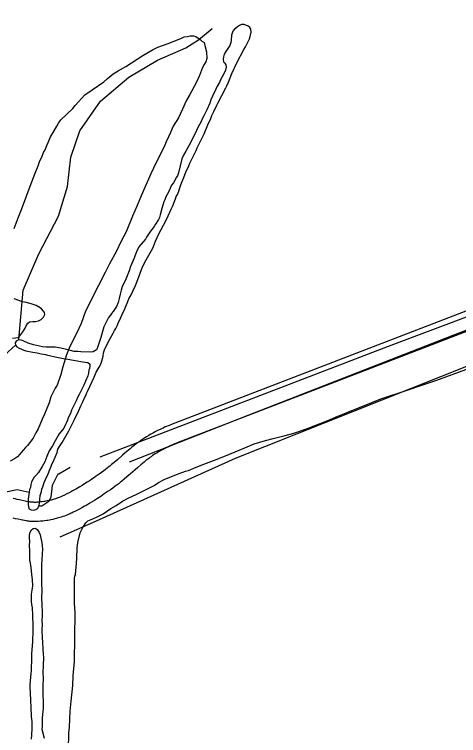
# Model space of a CAD drawing. Extents: x 3161564 to 3199464, y 849354 to 874788.
# Drawn here: x 3171214 to 3171907, y 858293 to 859418 of the extents above; entities that cross this region are included whole.
import ezdxf

# ---------------------------------------------------------------- set-up
doc = ezdxf.new("R2010")
doc.units = 0
for name, color, linetype in [('V-ROAD-CNTR', 7, 'Continuous'), ('V-SITE-VEGE', 7, 'Continuous'), ('V-TOPO-SHOR', 7, 'Continuous')]:
    doc.layers.add(name, color=color, linetype=linetype)

msp = doc.modelspace()

# ---------------------------------------------------------------- linework, layer by layer
at = {"layer": 'V-ROAD-CNTR'}
for points in [[(3173208.3, 859441.5), (3172807.5, 859286.6), (3172137, 859039.4), (3171457.7, 858777.7)], [(3173219.1, 859413.5), (3172818.1, 859258.5), (3172147.6, 859011.3), (3171468.4, 858749.7)], [(3171457.3, 858777.5), (3171454.3, 858776.3), (3171451.4, 858775.1), (3171448.7, 858773.9), (3171446.2, 858772.8), (3171443.9, 858771.7), (3171441.7, 858770.7), (3171437.6, 858768.7), (3171434.1, 858766.9), (3171431.1, 858765.3), (3171428.4, 858763.9), (3171426.1, 858762.6), (3171424, 858761.4), (3171420.6, 858759.3), (3171418, 858757.7), (3171416, 858756.4), (3171413.1, 858754.5), (3171410.3, 858752.5), (3171408.2, 858751), (3171406.3, 858749.6), (3171404.5, 858748.2), (3171401, 858745.6), (3171397.8, 858743), (3171394.9, 858740.6), (3171392.1, 858738.3), (3171387.2, 858734.1), (3171382.9, 858730.4), (3171375.6, 858723.9), (3171370.2, 858719.2), (3171366.1, 858715.8), (3171363.1, 858713.3), (3171360.8, 858711.5), (3171359.1, 858710.1), (3171356.5, 858708.1), (3171353.9, 858706.2), (3171350.2, 858703.5), (3171346.8, 858701), (3171343.6, 858698.7), (3171340.5, 858696.6), (3171337.7, 858694.7), (3171335, 858692.9), (3171332.5, 858691.2), (3171327.8, 858688.1), (3171323.6, 858685.5), (3171319.9, 858683.2), (3171316.6, 858681.2), (3171313.8, 858679.5), (3171311.2, 858678.1), (3171309, 858676.8), (3171305, 858674.6), (3171302, 858673), (3171299.8, 858671.8), (3171296.3, 858670), (3171292.8, 858668.2), (3171291.5, 858667.6), (3171290.2, 858667), (3171289, 858666.5), (3171286.6, 858665.4), (3171284.4, 858664.5), (3171282.2, 858663.7), (3171280.3, 858663), (3171278.4, 858662.4), (3171276.6, 858661.8), (3171275, 858661.3), (3171273.4, 858660.9), (3171271.9, 858660.5), (3171270.6, 858660.2), (3171267.9, 858659.6), (3171265.6, 858659.1), (3171263.6, 858658.7), (3171261.9, 858658.4), (3171260.3, 858658.2), (3171257.5, 858657.7), (3171255.5, 858657.5), (3171252.4, 858657.2), (3171249.3, 858656.9), (3171247.9, 858656.8), (3171246.7, 858656.8), (3171245.4, 858656.8), (3171244.1, 858656.9), (3171242.9, 858656.9), (3171241.7, 858657.1), (3171240.4, 858657.2), (3171239.2, 858657.4), (3171238, 858657.5), (3171235.6, 858657.9), (3171233.1, 858658.4)], [(3171468.8, 858749.8), (3171465.9, 858748.6), (3171463.2, 858747.5), (3171460.8, 858746.4), (3171458.6, 858745.4), (3171456.5, 858744.5), (3171454.6, 858743.6), (3171451, 858741.9), (3171447.9, 858740.3), (3171445.3, 858738.9), (3171443, 858737.6), (3171441, 858736.5), (3171439.3, 858735.6), (3171436.3, 858733.7), (3171434.1, 858732.4), (3171432.5, 858731.3), (3171430, 858729.7), (3171427.5, 858728), (3171425.8, 858726.8), (3171424.2, 858725.5), (3171422.6, 858724.4), (3171419.5, 858722), (3171416.7, 858719.7), (3171414, 858717.5), (3171411.5, 858715.4), (3171406.8, 858711.4), (3171402.7, 858707.8), (3171395.3, 858701.3), (3171389.7, 858696.5), (3171385.4, 858692.8), (3171382.1, 858690.1), (3171379.5, 858688), (3171377.6, 858686.5), (3171374.7, 858684.2), (3171371.7, 858682), (3171367.8, 858679.2), (3171364.2, 858676.6), (3171360.8, 858674.2), (3171357.6, 858672), (3171354.6, 858669.9), (3171351.7, 858668), (3171349, 858666.2), (3171344, 858662.9), (3171339.5, 858660), (3171335.5, 858657.6), (3171332, 858655.5), (3171328.9, 858653.6), (3171326.1, 858652), (3171323.7, 858650.7), (3171319.4, 858648.3), (3171316.2, 858646.5), (3171313.7, 858645.2), (3171309.9, 858643.3), (3171306.1, 858641.4), (3171304.4, 858640.5), (3171302.8, 858639.8), (3171301.2, 858639), (3171298.2, 858637.7), (3171295.3, 858636.6), (3171292.6, 858635.5), (3171290, 858634.6), (3171287.6, 858633.8), (3171285.3, 858633.1), (3171283.2, 858632.5), (3171281.2, 858632), (3171279.4, 858631.5), (3171277.6, 858631), (3171274.4, 858630.3), (3171271.5, 858629.7), (3171269, 858629.2), (3171266.8, 858628.8), (3171264.9, 858628.5), (3171261.6, 858628), (3171259, 858627.7), (3171255.2, 858627.3), (3171251.4, 858627), (3171249.1, 858626.8), (3171246.8, 858626.8), (3171244.6, 858626.8), (3171242.5, 858626.9), (3171240.5, 858627), (3171238.6, 858627.2), (3171236.8, 858627.4), (3171235.1, 858627.6), (3171233.4, 858627.9), (3171230.3, 858628.4), (3171227.5, 858628.9)], [(3171233.4, 858658.4), (3171231, 858658.8), (3171226.6, 858659.8), (3171222.6, 858660.7), (3171218.9, 858661.5), (3171215.6, 858662.2), (3171212.7, 858662.7)], [(3171227.3, 858629), (3171224.8, 858629.5), (3171220.1, 858630.5), (3171216.1, 858631.4), (3171212.7, 858632.2)]]:
    msp.add_lwpolyline(points, dxfattribs=at)
at = {"layer": 'V-SITE-VEGE'}
for points in [[(3171214.3, 859083.9), (3171220.4, 859100.4), (3171225.5, 859113.5), (3171238.8, 859149.9), (3171247, 859170.3), (3171251.6, 859181.5), (3171254.1, 859189.7), (3171257.2, 859195.5), (3171259.7, 859202.3), (3171262.2, 859206.7), (3171264.8, 859213.5), (3171267.3, 859218.3), (3171270.9, 859227), (3171274.9, 859233.8), (3171280.4, 859243.5), (3171283.4, 859248.3), (3171286.9, 859253.6), (3171305.3, 859271.4), (3171309.3, 859275.7), (3171324.2, 859292.5), (3171335.6, 859300.2), (3171353.9, 859313), (3171359.3, 859317.4), (3171368.2, 859325), (3171376.1, 859329.8), (3171388.4, 859336.9), (3171396.8, 859342.6), (3171414.6, 859354), (3171429.9, 859362.6), (3171438.3, 859366.8), (3171454, 859372.4), (3171474.1, 859380.4), (3171479.1, 859382.7), (3171484.4, 859383.6), (3171488.4, 859384.5), (3171493.7, 859384.4), (3171497.1, 859383.4), (3171503.9, 859378.9), (3171506.8, 859376.4), (3171510.2, 859373.9), (3171511.6, 859369.5), (3171513.8, 859359.7), (3171514.6, 859348.9), (3171513.1, 859344.1), (3171510.1, 859339.7), (3171507.6, 859334.9), (3171503, 859322.8), (3171497.9, 859311.1), (3171487.8, 859293.2), (3171482.3, 859283.1), (3171476.7, 859270), (3171473.2, 859263.2), (3171470.1, 859256.4), (3171462.1, 859243.4), (3171458, 859233.7), (3171450.9, 859219.1), (3171447.4, 859210.4), (3171435.7, 859187.2), (3171427.1, 859169.2), (3171421.6, 859156.1), (3171411.9, 859134.8), (3171405.8, 859119.8), (3171398.7, 859103.3), (3171388.5, 859078.6), (3171380.4, 859063.1), (3171373.4, 859048.5), (3171362.8, 859028.7), (3171356.2, 859015.6), (3171345.6, 858995.3), (3171325.4, 858955.1), (3171318.3, 858935.7), (3171311.7, 858921.2), (3171301, 858899.8), (3171295.5, 858887.2), (3171289.8, 858868.3), (3171286.6, 858856.1), (3171281, 858839.6), (3171278, 858834.8), (3171271.4, 858821.2), (3171268.8, 858812), (3171264.2, 858800.4), (3171261.2, 858794.5)], [(3171261.4, 858953.2), (3171260, 858955.2), (3171256.6, 858958.7), (3171254.7, 858960.2), (3171248.4, 858963.7), (3171242.1, 858965.8), (3171233.3, 858968.4), (3171227, 858969.4), (3171213.9, 858974.1)], [(3171211.4, 858913.1), (3171220.7, 858913.9), (3171224.7, 858918.7), (3171227.7, 858922.6), (3171231.2, 858928.8), (3171232.7, 858932.2), (3171235.3, 858936.6), (3171238.2, 858938.5), (3171243.1, 858938.9), (3171247.5, 858938.8), (3171251.9, 858940.2), (3171256.3, 858942.1), (3171259.8, 858945.5), (3171261.8, 858949.8), (3171261.4, 858953.2)], [(3171771.8, 858812.4), (3171786, 858818.5), (3171825.3, 858831.5), (3171851.4, 858840.3), (3171871.5, 858846.8), (3171924.1, 858866)], [(3171298.8, 858271.9), (3171299.3, 858296.8), (3171300.4, 858306.1), (3171301.3, 858331.4), (3171303, 858347), (3171305.4, 858371.4), (3171306.1, 858386.5), (3171308, 858408.5), (3171309.2, 858484.6), (3171308, 858499.8), (3171308.3, 858518.3), (3171308, 858528.6), (3171308.2, 858538.4), (3171308.7, 858541.8), (3171309.7, 858544.2), (3171311.5, 858561.3), (3171311.6, 858570.1), (3171312.4, 858585.2), (3171313.5, 858594.4), (3171317.2, 858609.5), (3171321.2, 858617.7), (3171325.8, 858625), (3171329.2, 858627.9), (3171336.6, 858631.2), (3171343.5, 858634.5), (3171352.8, 858639.2), (3171364.7, 858647.3), (3171373.1, 858652), (3171383, 858658.7), (3171390.8, 858663), (3171405.6, 858669.6), (3171416.9, 858675.2), (3171432.2, 858683.3), (3171439.1, 858688), (3171449, 858692.8), (3171471.1, 858701.7), (3171481.4, 858705.4), (3171485.8, 858706.8), (3171498.1, 858712), (3171509.9, 858716.2), (3171533, 858725.5), (3171549.7, 858732.1), (3171573.8, 858741.9), (3171588.1, 858748.1), (3171605.7, 858753.1), (3171618, 858756.3), (3171636.6, 858760.9), (3171649.9, 858764.6), (3171670, 858771.6), (3171703, 858784.7), (3171718.7, 858791.3), (3171734.4, 858797.4), (3171771.8, 858812.4)], [(3171261.2, 858794.5), (3171257.7, 858786.8), (3171251.5, 858771.3), (3171248, 858765.5), (3171243.5, 858757.2), (3171235, 858745.7), (3171232, 858742.3), (3171228, 858738.5)], [(3171228, 858738.5), (3171223, 858732.2), (3171219.1, 858727.9), (3171214.6, 858724.5), (3171207.7, 858721.2)]]:
    msp.add_lwpolyline(points, dxfattribs=at)
at = {"layer": 'V-TOPO-SHOR'}
for points in [[(3173223.7, 859441.5), (3172420.8, 859134.2), (3172065.5, 859001), (3171797.3, 858899.7), (3171347.8, 858727.4)], [(3171394, 858720.3), (3171578.8, 858793.1), (3171898.5, 858917.5), (3172390.6, 859105.8), (3172758.3, 859237.2), (3173173.9, 859397.1), (3173216.6, 859407.8), (3173243.2, 859402.4), (3173262.8, 859395.3), (3173275.2, 859388.2), (3173278.7, 859384.7), (3173282.3, 859377.6)], [(3171221.4, 858910.5), (3171227.9, 858987.7), (3171252.8, 859044.5), (3171283, 859103.1), (3171297.2, 859149.3), (3171302.5, 859195.5), (3171316.7, 859236.4), (3171348.7, 859282.5), (3171393.1, 859319.8), (3171437.5, 859346.5), (3171481.9, 859366), (3171501.5, 859378.5), (3171522.8, 859396.2)], [(3171447, 859089.2), (3171452.2, 859098.9), (3171459, 859114.4), (3171460.8, 859118.2), (3171465.7, 859130.4), (3171466.9, 859133.9), (3171468.5, 859137.2), (3171470.6, 859142.3), (3171471.7, 859145.8), (3171473.6, 859150.3), (3171475.7, 859156.5), (3171478.5, 859163.3), (3171482.2, 859173.5), (3171484.8, 859177.9), (3171486.4, 859181.5), (3171487.8, 859185.7), (3171493.5, 859197.2), (3171497.7, 859205.8), (3171499.3, 859209.6), (3171510.2, 859231.4), (3171516, 859245.8), (3171520.6, 859255.8), (3171522.4, 859260.4), (3171525.2, 859266.6), (3171530.3, 859276.6), (3171531.7, 859279.7), (3171544.3, 859303.5), (3171545.5, 859306.4), (3171548.3, 859312.4), (3171553.6, 859325.6), (3171561, 859342.5), (3171572.3, 859363.2), (3171574.8, 859367.4), (3171581, 859379.8), (3171582, 859383.3), (3171583.4, 859390.4), (3171583.3, 859394.7), (3171581.5, 859397.6), (3171579.1, 859399.4), (3171572.5, 859402.2), (3171568.7, 859402), (3171565.3, 859400.5), (3171562.4, 859398.8), (3171557.4, 859394.7), (3171555.2, 859392), (3171554, 859388.7), (3171553, 859385.4), (3171552.5, 859377.6), (3171552, 859374), (3171550.3, 859369.4), (3171548.5, 859366.1), (3171544.2, 859360.3), (3171541.6, 859356.1), (3171540.4, 859351.7), (3171540.2, 859348.2), (3171540.3, 859343.7), (3171542.7, 859341.9), (3171544.3, 859339.2), (3171544.6, 859335.8), (3171543.7, 859330.9), (3171541.6, 859326.5), (3171535.4, 859315), (3171534, 859311.9), (3171530.8, 859306), (3171528.7, 859301.3), (3171523.2, 859290.5), (3171520.8, 859284.7), (3171519, 859279.4), (3171514.6, 859269), (3171509.7, 859259.7), (3171507.7, 859256.2), (3171505.1, 859249.8), (3171501.2, 859242.7), (3171498.4, 859236.8), (3171491.5, 859222.8), (3171486.7, 859214), (3171481.9, 859204.5), (3171478, 859198.3), (3171475.6, 859192.6), (3171470.1, 859170.6), (3171468.5, 859166.2), (3171466.9, 859163.3), (3171464.8, 859158.7), (3171462.5, 859155.1), (3171459.6, 859151.4), (3171457.7, 859147.9), (3171455, 859141.9), (3171452.4, 859137), (3171450.8, 859133.3), (3171449.2, 859128.6), (3171447.6, 859125.7), (3171444.5, 859115.1), (3171441.9, 859105.3), (3171440.5, 859101.1), (3171439.1, 859098.3), (3171434.3, 859090.8), (3171432.4, 859087.2), (3171428.6, 859082.4), (3171426.7, 859079.7), (3171420.6, 859070.7), (3171418.7, 859067.4)], [(3171235.7, 858662), (3171235.8, 858653.3), (3171236.4, 858650), (3171237.5, 858647), (3171240.6, 858645), (3171244.6, 858644.7), (3171247.7, 858645.5), (3171251.1, 858647.7), (3171252.7, 858650.8), (3171253.5, 858655), (3171254.8, 858667.5), (3171256.7, 858673.9), (3171257.4, 858677.5), (3171258.6, 858681), (3171261.1, 858687.9), (3171263, 858692.3), (3171267.1, 858701.1), (3171269.9, 858708.2), (3171271.1, 858711.8), (3171272.5, 858715.1), (3171276.2, 858723.5), (3171278.1, 858727.3), (3171279.5, 858731), (3171281.1, 858734.6), (3171282.3, 858739.7), (3171283.9, 858742.5), (3171286.9, 858747.2), (3171288.9, 858750), (3171295.3, 858761.1), (3171299.5, 858768.6), (3171308.2, 858786), (3171314.9, 858800), (3171317.9, 858807.3), (3171321.4, 858813.9), (3171323.9, 858820.1), (3171325.8, 858823.4), (3171326.9, 858826.5), (3171328.6, 858829.8), (3171332, 858837.8), (3171339, 858852.1), (3171342, 858859.7), (3171346.8, 858867.8), (3171348.6, 858871.6), (3171350, 858875.4), (3171352.6, 858884.9), (3171353.6, 858890), (3171355.7, 858896.4), (3171364, 858912.3), (3171368.6, 858920.5), (3171370.7, 858924.9), (3171372.5, 858928.2), (3171374.6, 858932.4), (3171377.4, 858938.9), (3171379.2, 858942.6), (3171382.9, 858951.5), (3171386.2, 858957.2), (3171387.8, 858961.2), (3171388.7, 858964.1), (3171390.3, 858967.4), (3171393.1, 858974.2), (3171396.6, 858980.4), (3171399.1, 858986.4), (3171403.3, 858995.2), (3171405.4, 859000.1), (3171410.3, 859014.3), (3171414.2, 859024), (3171420, 859035.1), (3171430.3, 859053.4), (3171434.7, 859064.2), (3171439.8, 859075.5), (3171447, 859089.2)], [(3171418.7, 859067.4), (3171408.5, 859055.3), (3171405, 859047.6), (3171400.9, 859036.9), (3171395.3, 859024.6), (3171393.4, 859017.9), (3171389, 859007.7), (3171387.1, 859002.6), (3171382.7, 858993.4), (3171380.9, 858987.8), (3171379.2, 858981.4), (3171378, 858974.9), (3171376.1, 858968.7), (3171373.5, 858962.5), (3171368.3, 858954.8), (3171365.8, 858951.5), (3171364.2, 858948.9), (3171361.4, 858945.1), (3171358, 858939.2), (3171353.9, 858930.6), (3171352.7, 858927.2), (3171349.1, 858914.1), (3171348, 858911), (3171346.8, 858906.2), (3171344.2, 858898.2), (3171342.6, 858894.9), (3171337.4, 858891.6), (3171333.4, 858891.2), (3171317.8, 858891.7), (3171313.3, 858892.2), (3171307.8, 858892.3), (3171302, 858893.5), (3171293.6, 858895.7), (3171286.9, 858897.1), (3171277.8, 858898.8), (3171273.8, 858899.1), (3171264.2, 858899.1), (3171258.2, 858899.4), (3171244.4, 858902.7), (3171236, 858905.3), (3171228.3, 858908.8), (3171224.9, 858910), (3171221.4, 858910.5), (3171217.3, 858908.5), (3171215.7, 858905.9), (3171216.3, 858902.1), (3171218.3, 858899.4), (3171221.8, 858897.3), (3171225.4, 858895.7), (3171229.1, 858894.3), (3171232.5, 858893.3), (3171243.1, 858891.2), (3171250.2, 858889.9), (3171256, 858888.5), (3171259.6, 858888), (3171262.9, 858887.3), (3171266, 858886.3), (3171269.3, 858885.8), (3171277.8, 858883.9), (3171290.9, 858881.2), (3171294.4, 858880.7), (3171309.5, 858878), (3171320.6, 858875.8), (3171328.9, 858874.8), (3171331.9, 858872.5), (3171332.1, 858869.2), (3171331.6, 858865.9), (3171330.7, 858863), (3171330.1, 858858.5), (3171329.2, 858854.3), (3171325.3, 858845.7), (3171322.9, 858839.9), (3171317.4, 858829.3), (3171315.3, 858824.9), (3171313.5, 858821.6), (3171310.5, 858815), (3171305.2, 858803.9), (3171303.6, 858800.4), (3171301.9, 858795.7), (3171298.5, 858788.9), (3171297.3, 858784.9), (3171295.9, 858781.6), (3171294.3, 858778.2), (3171291.5, 858772.7), (3171284.5, 858763.7), (3171278, 858752.9), (3171273.7, 858744.9), (3171268.4, 858737.4), (3171264.9, 858728.4), (3171262.1, 858720.2), (3171258, 858712.9), (3171252, 858703.4), (3171247.9, 858698.6), (3171245.2, 858696.4), (3171241.3, 858688.9), (3171240.1, 858684.7), (3171239.4, 858680), (3171238.2, 858677.1), (3171237.3, 858672.5), (3171237, 858668.9), (3171235.7, 858662)], [(3170227.8, 858454.8), (3170233.2, 858486.7), (3170247.4, 858513.4), (3170277.6, 858550.7), (3170313.1, 858577.3), (3170330.9, 858600.4), (3170354, 858625.3), (3170357.5, 858627.1), (3170380.6, 858648.4), (3170423.2, 858673.2), (3170629.3, 858756.7), (3170707.5, 858779.8), (3170760.7, 858788.7), (3170822.9, 858795.8), (3170918.8, 858786.9), (3170933, 858785.2), (3171018.3, 858788.7), (3171085.8, 858806.5), (3171126.7, 858827.8), (3171171.1, 858858), (3171188.8, 858874), (3171204.8, 858891.7), (3171216.3, 858902.1)], [(3171285.7, 858603.1), (3171342.5, 858627.9), (3171559.2, 858725.6), (3171925.1, 858871.3)], [(3171301.6, 858711.4), (3171283.9, 858700.8), (3171282.1, 858700.8), (3171273.2, 858683), (3171271.4, 858665.2), (3171267.9, 858658.1), (3171257.2, 858651), (3171252.7, 858650.8)], [(3170290, 858325.1), (3170421.5, 858376.6), (3171098.3, 858637.7), (3171201.3, 858673.2), (3171219, 858676.8), (3171237.3, 858672.5)], [(3171241.2, 858287.4), (3171241.5, 858294.1), (3171242.4, 858304.3), (3171242.1, 858314.8), (3171241.3, 858322.4), (3171241, 858328.7), (3171240.6, 858332.2), (3171240.7, 858336.9), (3171240.2, 858348.3), (3171239.3, 858359), (3171239, 858368.1), (3171239.1, 858373), (3171240.5, 858389.7), (3171241, 858394.2), (3171241.1, 858401.1), (3171241.4, 858408), (3171241.4, 858421.3), (3171243.1, 858439.1), (3171243.8, 858457), (3171243.5, 858465.7), (3171243.6, 858469.4), (3171243.2, 858475.2), (3171243.4, 858483.9), (3171242.8, 858489.3), (3171242.6, 858492.4), (3171241.6, 858497.3), (3171241, 858502.2), (3171241, 858505.4), (3171240.9, 858508.9), (3171241.2, 858513.6), (3171242.7, 858523.2), (3171243, 858526.7), (3171242.7, 858536.3), (3171242.1, 858540.3), (3171241.3, 858549.5), (3171240.5, 858555.3), (3171239.3, 858562), (3171238.7, 858566.7), (3171238.5, 858581.2), (3171238.2, 858589.4), (3171238.3, 858596.3), (3171238, 858601.2), (3171238, 858604.8), (3171238.5, 858609.2), (3171241.3, 858613.9), (3171243.8, 858616.1)], [(3171243.8, 858616.1), (3171247.3, 858616.7), (3171250.6, 858613.9), (3171253, 858609.7), (3171254.5, 858606.3), (3171255.8, 858601.2), (3171257.2, 858594.2), (3171257.6, 858588.4), (3171258.2, 858584.6), (3171257.4, 858567.5), (3171256.6, 858559.5), (3171256.5, 858550.8), (3171256.9, 858545.9), (3171256.7, 858533.6), (3171256.8, 858527.2), (3171257.1, 858522.3), (3171256.8, 858504.4), (3171257.2, 858500.9), (3171257.6, 858481.9), (3171257.4, 858470.8), (3171257.6, 858467.4), (3171257.4, 858457.4), (3171257.6, 858444.9), (3171258.4, 858439.3), (3171258.7, 858427.7), (3171259.4, 858419.9), (3171259.6, 858414.8), (3171259.4, 858402.8), (3171258.7, 858390.5), (3171259.1, 858383.4), (3171258.6, 858370.3), (3171258.8, 858354.2), (3171259.1, 858348), (3171259.2, 858336.2), (3171258.6, 858330.1), (3171258.1, 858326.4), (3171257.8, 858319.9), (3171257.9, 858316.1), (3171257.7, 858311.9), (3171257.6, 858307.7), (3171257.1, 858303), (3171260.8, 858289.3)]]:
    msp.add_lwpolyline(points, dxfattribs=at)

doc.saveas('drawing.dxf')
